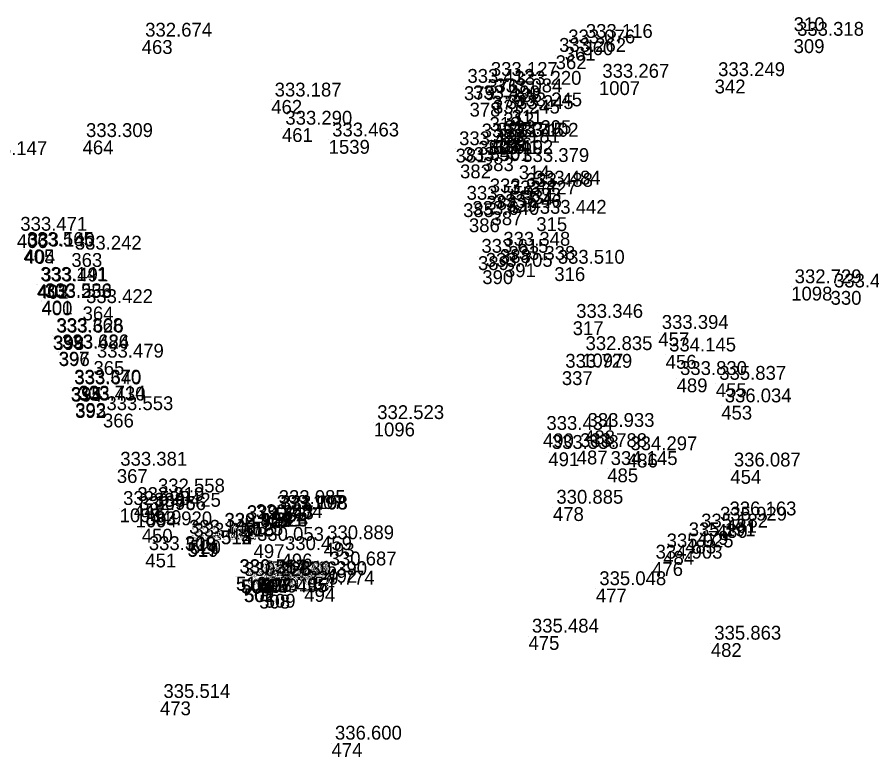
# Model space of a CAD drawing. Extents: x -829398 to -819400, y -1074439 to -1067977.
# Drawn here: x -829176.4 to -829102.3, y -1070612.2 to -1070548.1 of the extents above; entities that cross this region are included whole.
import ezdxf

# ---------------------------------------------------------------- set-up
doc = ezdxf.new("R2010")
doc.units = 0
doc.layers.add('Vrstva 60', color=7, linetype='Continuous')
doc.layers.add('Vrstva 61', color=7, linetype='Continuous')

msp = doc.modelspace()

# ---------------------------------------------------------------- linework, layer by layer
at = {"layer": 'Vrstva 60'}
for p, q in [((-829109.065, -1070548.084), (-829109.065, -1070548.084)), ((-829165.612, -1070550.061), (-829165.612, -1070550.061)), ((-829109.07, -1070549.986), (-829109.07, -1070549.986)), ((-829128.92, -1070550.645), (-829128.92, -1070550.645)), ((-829127.392, -1070550.17), (-829127.392, -1070550.17)), ((-829129.71, -1070551.38), (-829129.71, -1070551.38)), ((-829135.631, -1070553.465), (-829135.631, -1070553.465)), ((-829125.957, -1070553.625), (-829125.957, -1070553.625)), ((-829115.919, -1070553.485), (-829115.919, -1070553.485)), ((-829137.662, -1070554.067), (-829137.662, -1070554.067)), ((-829133.576, -1070554.236), (-829133.576, -1070554.236)), ((-829154.38, -1070555.253), (-829154.38, -1070555.253)), ((-829135.234, -1070554.893), (-829135.234, -1070554.893)), ((-829137.177, -1070555.489), (-829137.177, -1070555.489)), ((-829135.441, -1070556.73), (-829135.441, -1070556.73)), ((-829134.252, -1070556.337), (-829134.252, -1070556.337)), ((-829133.521, -1070556.106), (-829133.521, -1070556.106)), ((-829153.452, -1070557.695), (-829153.452, -1070557.695)), ((-829170.741, -1070558.768), (-829170.741, -1070558.768)), ((-829149.394, -1070558.719), (-829149.394, -1070558.719)), ((-829136.423, -1070558.799), (-829136.423, -1070558.799)), ((-829135.095, -1070558.733), (-829135.095, -1070558.733)), ((-829134.452, -1070558.51), (-829134.452, -1070558.51)), ((-829133.827, -1070558.741), (-829133.827, -1070558.741)), ((-829138.385, -1070559.476), (-829138.385, -1070559.476)), ((-829135.438, -1070559.264), (-829135.438, -1070559.264)), ((-829136.02, -1070560.226), (-829136.02, -1070560.226)), ((-829138.002, -1070560.849), (-829138.002, -1070560.849)), ((-829132.905, -1070560.932), (-829132.905, -1070560.932)), ((-829132.58, -1070563.083), (-829132.58, -1070563.083)), ((-829131.911, -1070562.889), (-829131.911, -1070562.889)), ((-829137.733, -1070564.209), (-829137.733, -1070564.209)), ((-829135.724, -1070563.574), (-829135.724, -1070563.574)), ((-829133.979, -1070563.748), (-829133.979, -1070563.748)), ((-829135.273, -1070564.913), (-829135.273, -1070564.913)), ((-829137.232, -1070565.521), (-829137.232, -1070565.521)), ((-829131.391, -1070565.424), (-829131.391, -1070565.424)), ((-829175.87, -1070568.217), (-829175.87, -1070568.217)), ((-829175.779, -1070568.262), (-829175.779, -1070568.262)), ((-829171.714, -1070568.532), (-829171.714, -1070568.532)), ((-829134.544, -1070568.193), (-829134.544, -1070568.193)), ((-829136.446, -1070568.804), (-829136.446, -1070568.804)), ((-829136.072, -1070570.023), (-829136.072, -1070570.023)), ((-829134.108, -1070569.419), (-829134.108, -1070569.419)), ((-829129.824, -1070569.757), (-829129.824, -1070569.757)), ((-829174.703, -1070571.242), (-829174.703, -1070571.242)), ((-829174.628, -1070571.291), (-829174.628, -1070571.291)), ((-829109.279, -1070571.447), (-829109.279, -1070571.447)), ((-829105.865, -1070571.814), (-829105.865, -1070571.814)), ((-829174.302, -1070572.723), (-829174.302, -1070572.723)), ((-829174.298, -1070572.658), (-829174.298, -1070572.658)), ((-829170.738, -1070573.168), (-829170.738, -1070573.168)), ((-829128.231, -1070574.449), (-829128.231, -1070574.449)), ((-829173.324, -1070575.683), (-829173.324, -1070575.683)), ((-829173.276, -1070575.735), (-829173.276, -1070575.735)), ((-829120.806, -1070575.408), (-829120.806, -1070575.408)), ((-829172.821, -1070577.093), (-829172.821, -1070577.093)), ((-829172.796, -1070577.129), (-829172.796, -1070577.129)), ((-829127.419, -1070577.245), (-829127.419, -1070577.245)), ((-829120.169, -1070577.362), (-829120.169, -1070577.362)), ((-829169.798, -1070577.897), (-829169.798, -1070577.897)), ((-829129.173, -1070578.779), (-829129.173, -1070578.779)), ((-829119.219, -1070579.405), (-829119.219, -1070579.405)), ((-829171.768, -1070580.154), (-829171.768, -1070580.154)), ((-829171.741, -1070580.218), (-829171.741, -1070580.218)), ((-829115.823, -1070579.824), (-829115.823, -1070579.824)), ((-829171.384, -1070581.538), (-829171.384, -1070581.538)), ((-829171.382, -1070581.626), (-829171.382, -1070581.626)), ((-829115.347, -1070581.777), (-829115.347, -1070581.777)), ((-829168.973, -1070582.455), (-829168.973, -1070582.455)), ((-829145.486, -1070583.229), (-829145.486, -1070583.229)), ((-829130.812, -1070584.168), (-829130.812, -1070584.168)), ((-829127.242, -1070583.908), (-829127.242, -1070583.908)), ((-829127.884, -1070585.662), (-829127.884, -1070585.662)), ((-829130.342, -1070585.812), (-829130.342, -1070585.812)), ((-829123.526, -1070585.927), (-829123.526, -1070585.927)), ((-829125.237, -1070587.211), (-829125.237, -1070587.211)), ((-829167.769, -1070587.271), (-829167.769, -1070587.271)), ((-829114.554, -1070587.341), (-829114.554, -1070587.341)), ((-829164.502, -1070589.594), (-829164.502, -1070589.594)), ((-829167.526, -1070590.675), (-829167.526, -1070590.675)), ((-829166.292, -1070590.334), (-829166.292, -1070590.334)), ((-829164.847, -1070590.834), (-829164.847, -1070590.834)), ((-829154.028, -1070590.593), (-829154.028, -1070590.593)), ((-829129.946, -1070590.568), (-829129.946, -1070590.568)), ((-829166.14, -1070591.12), (-829166.14, -1070591.12)), ((-829154.203, -1070591.028), (-829154.203, -1070591.028)), ((-829153.879, -1070591.038), (-829153.879, -1070591.038)), ((-829153.841, -1070591.074), (-829153.841, -1070591.074)), ((-829114.931, -1070591.582), (-829114.931, -1070591.582)), ((-829156.798, -1070591.907), (-829156.798, -1070591.907)), ((-829156.79, -1070591.926), (-829156.79, -1070591.926)), ((-829156.02, -1070591.821), (-829156.02, -1070591.821)), ((-829115.746, -1070592.034), (-829115.746, -1070592.034)), ((-829165.61, -1070592.44), (-829165.61, -1070592.44)), ((-829158.742, -1070592.589), (-829158.742, -1070592.589)), ((-829158.739, -1070592.573), (-829158.739, -1070592.573)), ((-829158.72, -1070592.577), (-829158.72, -1070592.577)), ((-829117.392, -1070592.633), (-829117.392, -1070592.633)), ((-829161.803, -1070593.173), (-829161.803, -1070593.173)), ((-829161.648, -1070593.645), (-829161.648, -1070593.645)), ((-829161.63, -1070593.677), (-829161.63, -1070593.677)), ((-829161.423, -1070593.422), (-829161.423, -1070593.422)), ((-829155.91, -1070593.788), (-829155.91, -1070593.788)), ((-829149.828, -1070593.652), (-829149.828, -1070593.652)), ((-829118.468, -1070593.39), (-829118.468, -1070593.39)), ((-829165.296, -1070594.591), (-829165.296, -1070594.591)), ((-829153.482, -1070594.592), (-829153.482, -1070594.592)), ((-829120.383, -1070594.357), (-829120.383, -1070594.357)), ((-829121.343, -1070595.334), (-829121.343, -1070595.334)), ((-829149.609, -1070595.921), (-829149.609, -1070595.921)), ((-829157.44, -1070596.587), (-829157.44, -1070596.587)), ((-829157.422, -1070596.611), (-829157.422, -1070596.611)), ((-829157.015, -1070596.836), (-829157.015, -1070596.836)), ((-829155.586, -1070596.78), (-829155.586, -1070596.78)), ((-829155.552, -1070596.77), (-829155.552, -1070596.77)), ((-829155.316, -1070596.804), (-829155.316, -1070596.804)), ((-829155.259, -1070596.711), (-829155.259, -1070596.711)), ((-829154.79, -1070596.77), (-829154.79, -1070596.77)), ((-829152.172, -1070596.759), (-829152.172, -1070596.759)), ((-829156.943, -1070596.871), (-829156.943, -1070596.871)), ((-829156.935, -1070596.875), (-829156.935, -1070596.875)), ((-829151.511, -1070597.579), (-829151.511, -1070597.579)), ((-829156.76, -1070597.6), (-829156.76, -1070597.6)), ((-829156.715, -1070597.601), (-829156.715, -1070597.601)), ((-829155.427, -1070598.159), (-829155.427, -1070598.159)), ((-829154.948, -1070598.086), (-829154.948, -1070598.086)), ((-829126.222, -1070597.632), (-829126.222, -1070597.632)), ((-829132.066, -1070601.744), (-829132.066, -1070601.744)), ((-829116.25, -1070602.36), (-829116.25, -1070602.36)), ((-829164.028, -1070607.413), (-829164.028, -1070607.413)), ((-829149.151, -1070611.028), (-829149.151, -1070611.028))]:
    msp.add_line(p, q, dxfattribs=at)

# ---------------------------------------------------------------- texts
for s, p in [('310', (-829109.065, -1070549.284)), ('463', (-829165.612, -1070551.261)), ('309', (-829109.07, -1070551.186)), ('361', (-829128.92, -1070551.845)), ('360', (-829127.392, -1070551.37)), ('362', (-829129.71, -1070552.58)), ('376', (-829135.631, -1070554.665)), ('1007', (-829125.957, -1070554.825)), ('342', (-829115.919, -1070554.685)), ('379', (-829137.662, -1070555.267)), ('338', (-829133.576, -1070555.436)), ('462', (-829154.38, -1070556.453)), ('377', (-829135.234, -1070556.093)), ('378', (-829137.177, -1070556.689)), ('313', (-829135.441, -1070557.93)), ('312', (-829134.252, -1070557.537)), ('311', (-829133.521, -1070557.306)), ('461', (-829153.452, -1070558.895)), ('464', (-829170.741, -1070559.968)), ('1539', (-829149.394, -1070559.919)), ('380', (-829136.423, -1070559.999)), ('335', (-829135.095, -1070559.933)), ('336', (-829134.452, -1070559.71)), ('341', (-829133.827, -1070559.941)), ('381', (-829138.385, -1070560.676)), ('340', (-829135.438, -1070560.464)), ('383', (-829136.02, -1070561.426)), ('382', (-829138.002, -1070562.049)), ('314', (-829132.905, -1070562.132)), ('334', (-829132.58, -1070564.283)), ('333', (-829131.911, -1070564.089)), ('385', (-829137.733, -1070565.409)), ('384', (-829135.724, -1070564.774)), ('339', (-829133.979, -1070564.948)), ('387', (-829135.273, -1070566.113)), ('386', (-829137.232, -1070566.721)), ('315', (-829131.391, -1070566.624)), ('406', (-829176.44, -1070568.093)), ('405', (-829175.87, -1070569.417)), ('404', (-829175.779, -1070569.462)), ('363', (-829171.714, -1070569.732)), ('388', (-829134.544, -1070569.393)), ('389', (-829136.446, -1070570.004)), ('391', (-829134.108, -1070570.619)), ('390', (-829136.072, -1070571.223)), ('316', (-829129.824, -1070570.957)), ('403', (-829174.703, -1070572.442)), ('402', (-829174.628, -1070572.491)), ('1098', (-829109.279, -1070572.647)), ('330', (-829105.865, -1070573.014)), ('400', (-829174.302, -1070573.923)), ('401', (-829174.298, -1070573.858)), ('364', (-829170.738, -1070574.368)), ('317', (-829128.231, -1070575.649)), ('399', (-829173.324, -1070576.883)), ('398', (-829173.276, -1070576.935)), ('457', (-829120.806, -1070576.608)), ('397', (-829172.821, -1070578.293)), ('396', (-829172.796, -1070578.329)), ('1097', (-829127.419, -1070578.445)), ('456', (-829120.169, -1070578.562)), ('365', (-829169.798, -1070579.097)), ('337', (-829129.173, -1070579.979)), ('489', (-829119.219, -1070580.605)), ('395', (-829171.768, -1070581.354)), ('394', (-829171.741, -1070581.418)), ('455', (-829115.823, -1070581.024)), ('393', (-829171.384, -1070582.738)), ('392', (-829171.382, -1070582.826)), ('453', (-829115.347, -1070582.977)), ('366', (-829168.973, -1070583.655)), ('1096', (-829145.486, -1070584.429)), ('490', (-829130.812, -1070585.368)), ('488', (-829127.242, -1070585.108)), ('487', (-829127.884, -1070586.862)), ('491', (-829130.342, -1070587.012)), ('486', (-829123.526, -1070587.127)), ('485', (-829125.237, -1070588.411)), ('367', (-829167.769, -1070588.471)), ('454', (-829114.554, -1070588.541)), ('1095', (-829164.502, -1070590.794)), ('1093', (-829167.526, -1070591.875)), ('448', (-829166.292, -1070591.534)), ('449', (-829164.847, -1070592.034)), ('522', (-829154.028, -1070591.793)), ('478', (-829129.946, -1070591.768)), ('1094', (-829166.14, -1070592.32)), ('521', (-829154.203, -1070592.228)), ('523', (-829153.879, -1070592.238)), ('524', (-829153.841, -1070592.274)), ('481', (-829114.931, -1070592.782)), ('516', (-829156.798, -1070593.107)), ('515', (-829156.79, -1070593.126)), ('525', (-829156.02, -1070593.021)), ('480', (-829115.746, -1070593.234)), ('450', (-829165.61, -1070593.64)), ('512', (-829158.742, -1070593.789)), ('514', (-829158.739, -1070593.773)), ('513', (-829158.72, -1070593.777)), ('479', (-829117.392, -1070593.833)), ('518', (-829161.803, -1070594.373)), ('517', (-829161.648, -1070594.845)), ('519', (-829161.63, -1070594.877)), ('520', (-829161.423, -1070594.622)), ('497', (-829155.91, -1070594.988)), ('493', (-829149.828, -1070594.852)), ('483', (-829118.468, -1070594.59)), ('451', (-829165.296, -1070595.791)), ('496', (-829153.482, -1070595.792)), ('484', (-829120.383, -1070595.557)), ('476', (-829121.343, -1070596.534)), ('492', (-829149.609, -1070597.121)), ('511', (-829157.44, -1070597.787)), ('510', (-829157.422, -1070597.811)), ('500', (-829157.015, -1070598.036)), ('506', (-829155.586, -1070597.98)), ('505', (-829155.552, -1070597.97)), ('507', (-829155.316, -1070598.004)), ('498', (-829155.259, -1070597.911)), ('499', (-829154.79, -1070597.97)), ('495', (-829152.172, -1070597.959)), ('504', (-829156.943, -1070598.071)), ('503', (-829156.935, -1070598.075)), ('502', (-829156.76, -1070598.8)), ('501', (-829156.715, -1070598.801)), ('494', (-829151.511, -1070598.779)), ('508', (-829155.427, -1070599.359)), ('509', (-829154.948, -1070599.286)), ('477', (-829126.222, -1070598.832)), ('475', (-829132.066, -1070602.944)), ('482', (-829116.25, -1070603.56)), ('473', (-829164.028, -1070608.613)), ('474', (-829149.151, -1070612.228))]:
    msp.add_text(s, height=1.2, dxfattribs=at).set_placement(p)
at = {"layer": 'Vrstva 61'}
for s, p in [('332.674', (-829165.312, -1070549.761)), ('333.116', (-829127.092, -1070549.87)), ('333.318', (-829108.77, -1070549.686)), ('333.076', (-829128.62, -1070550.345)), ('333.262', (-829129.41, -1070551.08)), ('333.127', (-829135.331, -1070553.165)), ('333.267', (-829125.657, -1070553.325)), ('333.249', (-829115.619, -1070553.185)), ('333.412', (-829137.362, -1070553.767)), ('333.220', (-829133.276, -1070553.936)), ('333.187', (-829154.08, -1070554.953)), ('333.084', (-829134.934, -1070554.593)), ('333.490', (-829136.877, -1070555.189)), ('333.245', (-829133.221, -1070555.806)), ('333.245', (-829135.141, -1070556.43)), ('333.245', (-829133.952, -1070556.037)), ('333.290', (-829153.152, -1070557.395)), ('333.309', (-829170.441, -1070558.468)), ('333.463', (-829149.094, -1070558.419)), ('333.117', (-829136.123, -1070558.499)), ('333.315', (-829134.795, -1070558.433)), ('333.295', (-829134.152, -1070558.21)), ('333.102', (-829133.527, -1070558.441)), ('333.438', (-829138.085, -1070559.176)), ('333.181', (-829135.138, -1070558.964)), ('333.147', (-829179.611, -1070560.031)), ('333.192', (-829135.72, -1070559.926)), ('333.501', (-829137.702, -1070560.549)), ('333.379', (-829132.605, -1070560.632)), ('333.488', (-829132.28, -1070562.783)), ('333.484', (-829131.611, -1070562.589)), ('333.559', (-829137.433, -1070563.909)), ('333.244', (-829135.424, -1070563.274)), ('333.227', (-829133.679, -1070563.448)), ('333.246', (-829134.973, -1070564.613)), ('333.640', (-829136.932, -1070565.221)), ('333.442', (-829131.091, -1070565.124)), ('333.471', (-829176.14, -1070566.593)), ('333.565', (-829175.57, -1070567.917)), ('333.140', (-829175.479, -1070567.962)), ('333.242', (-829171.414, -1070568.232)), ('333.348', (-829134.244, -1070567.893)), ('333.615', (-829136.146, -1070568.504)), ('333.338', (-829133.808, -1070569.119)), ('333.705', (-829135.772, -1070569.723)), ('333.510', (-829129.524, -1070569.457)), ('333.141', (-829174.403, -1070570.942)), ('333.491', (-829174.328, -1070570.991)), ('332.729', (-829108.979, -1070571.147)), ('333.409', (-829105.565, -1070571.514)), ('333.253', (-829174.002, -1070572.423)), ('333.536', (-829173.998, -1070572.358)), ('333.422', (-829170.438, -1070572.868)), ('333.346', (-829127.931, -1070574.149)), ('333.368', (-829173.024, -1070575.383)), ('333.626', (-829172.976, -1070575.435)), ('333.394', (-829120.506, -1070575.108)), ('333.686', (-829172.521, -1070576.793)), ('333.424', (-829172.496, -1070576.829)), ('332.835', (-829127.119, -1070576.945)), ('334.145', (-829119.869, -1070577.062)), ('333.479', (-829169.498, -1070577.597)), ('333.729', (-829128.873, -1070578.479)), ('333.830', (-829118.919, -1070579.105)), ('335.837', (-829115.523, -1070579.524)), ('333.370', (-829171.468, -1070579.854)), ('333.640', (-829171.441, -1070579.918)), ('333.714', (-829171.084, -1070581.238)), ('333.430', (-829171.082, -1070581.326)), ('336.034', (-829115.047, -1070581.477)), ('333.553', (-829168.673, -1070582.155)), ('332.523', (-829145.186, -1070582.929)), ('333.434', (-829130.512, -1070583.868)), ('333.933', (-829126.942, -1070583.608)), ('333.788', (-829127.584, -1070585.362)), ('333.338', (-829130.042, -1070585.512)), ('334.297', (-829123.226, -1070585.627)), ('334.145', (-829124.937, -1070586.911)), ('333.381', (-829167.469, -1070586.971)), ('336.087', (-829114.254, -1070587.041)), ('332.558', (-829164.202, -1070589.294)), ('332.598', (-829167.226, -1070590.375)), ('333.219', (-829165.992, -1070590.034)), ('333.425', (-829164.547, -1070590.534)), ('333.085', (-829153.728, -1070590.293)), ('330.885', (-829129.646, -1070590.268)), ('332.766', (-829165.84, -1070590.82)), ('333.107', (-829153.903, -1070590.728)), ('333.108', (-829153.579, -1070590.738)), ('331.798', (-829153.541, -1070590.774)), ('336.163', (-829114.631, -1070591.282)), ('329.847', (-829156.498, -1070591.607)), ('332.443', (-829156.49, -1070591.626)), ('330.554', (-829155.72, -1070591.521)), ('335.929', (-829115.446, -1070591.734)), ('333.920', (-829165.31, -1070592.14)), ('333.146', (-829161.503, -1070592.873)), ('330.329', (-829158.442, -1070592.289)), ('332.461', (-829158.439, -1070592.273)), ('329.914', (-829158.42, -1070592.277)), ('335.182', (-829117.092, -1070592.333)), ('333.129', (-829161.348, -1070593.345)), ('332.084', (-829161.33, -1070593.377)), ('333.116', (-829161.123, -1070593.122)), ('330.053', (-829155.61, -1070593.488)), ('330.889', (-829149.528, -1070593.352)), ('335.191', (-829118.168, -1070593.09)), ('333.300', (-829164.996, -1070594.291)), ('330.459', (-829153.182, -1070594.292)), ('335.025', (-829120.083, -1070594.057)), ('334.903', (-829121.043, -1070595.034)), ('330.687', (-829149.309, -1070595.621)), ('330.514', (-829157.14, -1070596.287)), ('330.257', (-829157.122, -1070596.311)), ('330.225', (-829156.715, -1070596.536)), ('329.996', (-829156.643, -1070596.571)), ('329.185', (-829156.635, -1070596.575)), ('329.239', (-829155.286, -1070596.48)), ('330.016', (-829155.252, -1070596.47)), ('329.236', (-829155.016, -1070596.504)), ('330.241', (-829154.959, -1070596.411)), ('330.216', (-829154.49, -1070596.47)), ('330.390', (-829151.872, -1070596.459)), ('329.538', (-829156.46, -1070597.3)), ('329.095', (-829156.415, -1070597.301)), ('329.774', (-829151.211, -1070597.279)), ('329.118', (-829155.127, -1070597.859)), ('329.154', (-829154.648, -1070597.786)), ('335.048', (-829125.922, -1070597.332)), ('335.484', (-829131.766, -1070601.444)), ('335.863', (-829115.95, -1070602.06)), ('335.514', (-829163.728, -1070607.113)), ('336.600', (-829148.851, -1070610.728))]:
    msp.add_text(s, height=1.2, dxfattribs=at).set_placement(p)

doc.saveas('drawing.dxf')
